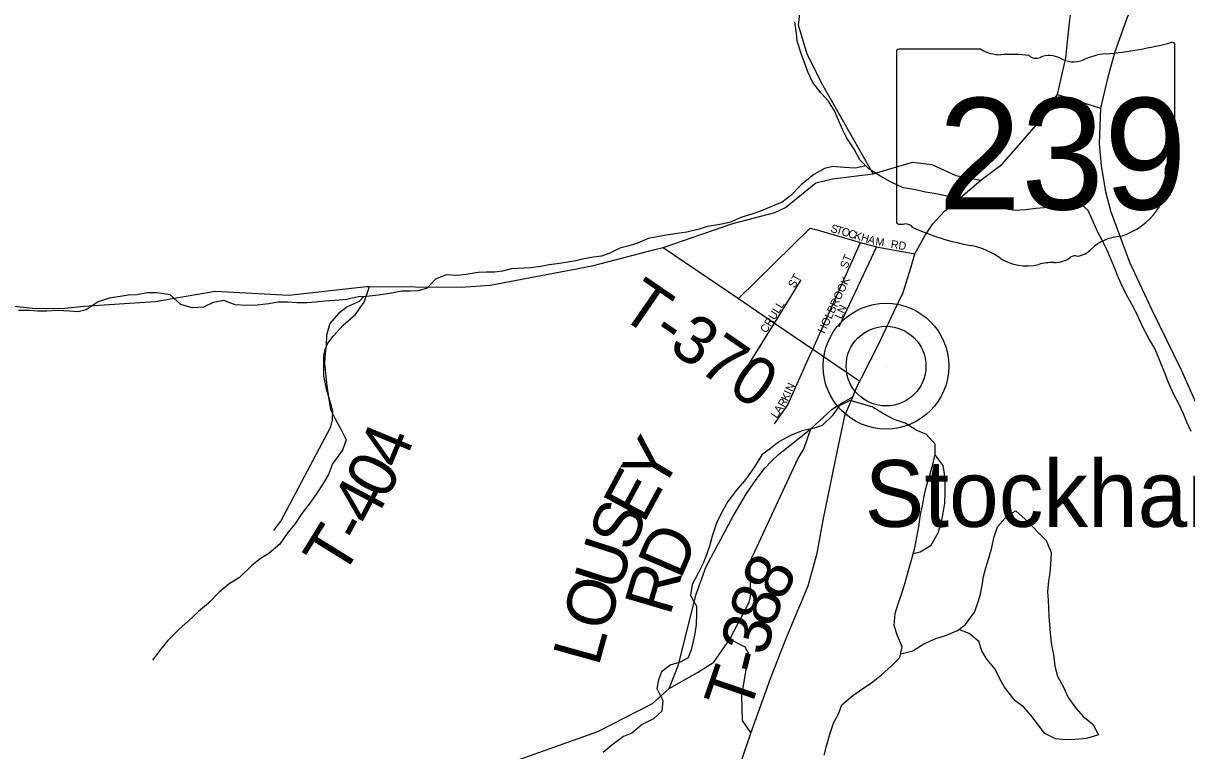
# Model space of a CAD drawing. Extents: x 1624196 to 2029251, y 146837 to 440034.
# Drawn here: x 1811228 to 1818496, y 269188 to 273733 of the extents above; entities that cross this region are included whole.
import ezdxf

# ---------------------------------------------------------------- set-up
doc = ezdxf.new("R2010")
doc.units = 0
for name, color, linetype in [('GM_X_County_Road', 7, 'Continuous'), ('GM_X_Minor_River', 7, 'Continuous'), ('GM_X_State_Location', 7, 'Continuous'), ('GM_X_State_Route', 7, 'Continuous'), ('GM_X_State_Shield', 7, 'Continuous'), ('GM_X_Township_Road', 7, 'Continuous'), ('GM_X_Township_Road_Text', 7, 'Continuous'), ('GM_X_Township_Subdivision', 7, 'Continuous'), ('GM_X_Township_Subdivision_Text', 7, 'Continuous'), ('GM_X_Unincorporated', 7, 'Continuous'), ('GM_X_Unincorporated_Location', 7, 'Continuous'), ('GM_X_Unincorporated_Text', 7, 'Continuous')]:
    doc.layers.add(name, color=color, linetype=linetype)

msp = doc.modelspace()

# ---------------------------------------------------------------- linework, layer by layer
at = {"layer": 'GM_X_County_Road'}
for points in [[(1817688.3, 273287.8), (1817740.8, 273516.7), (1817765.8, 273757.5), (1817783.6, 273857.2), (1818036.1, 274309.1), (1818036.9, 274310.2)], [(1815173.8, 272319.4), (1815224.7, 272332.7), (1815660.4, 272482.3), (1815922.4, 272551), (1815990.4, 272582.9), (1816178.6, 272735.9), (1816283.9, 272760.7), (1816537.9, 272793.1), (1816542.8, 272793.7), (1816782.2, 272864.7), (1816904.1, 272851.4), (1817054.7, 272782.8), (1817209.8, 272753.9)], [(1811154.5, 271968.6), (1811304.8, 271951.3), (1811489.8, 271953.3), (1811606.4, 271965), (1812051.1, 271995.8), (1812426.6, 272059.3), (1812887.9, 272034.9), (1813373.1, 272088.5), (1813390.2, 272088.4), (1813964.2, 272084.3), (1814144.1, 272097.7), (1814781.7, 272217.1), (1815173.8, 272319.4)]]:
    msp.add_lwpolyline(points, dxfattribs=at)
at = {"layer": 'GM_X_Minor_River'}
for points in [[(1816061.7, 273620.7), (1816058.6, 273670.1), (1816047.1, 273742.4)], [(1818523.8, 271182.2), (1818496.2, 271240.6), (1818476.5, 271292.9), (1818444.9, 271359.3), (1818415.2, 271413.7), (1818379.7, 271492.2), (1818358.1, 271552.5), (1818326.6, 271631), (1818297, 271701.5), (1818259.4, 271763.9), (1818219.8, 271838.4), (1818192.2, 271898.8), (1818166.5, 271955.1), (1818128.9, 272021.6), (1818093.4, 272090), (1818069.7, 272142.4), (1818042.1, 272210.8), (1818022.4, 272261.1), (1817998.8, 272315.4), (1817967.1, 272377.8), (1817941.4, 272428.2), (1817913.8, 272488.5), (1817880.3, 272563), (1817822.5, 272615.5), (1817748.4, 272606), (1817676.3, 272590.4), (1817606.1, 272580.8), (1817554, 272575.1), (1817489.9, 272567.5), (1817421.8, 272563.9), (1817369.8, 272572.2), (1817293.8, 272576.7), (1817239.8, 272591.1), (1817180, 272617.6), (1817108, 272640.1), (1817052, 272648.5), (1816990, 272654.9), (1816918, 272669.4), (1816864, 272677.8), (1816792.1, 272694.3), (1816724.1, 272704.8), (1816650.3, 272741.3), (1816578.4, 272779.9), (1816510.7, 272824.5), (1816455, 272881), (1816419.4, 272947.5), (1816373.8, 273016), (1816348.1, 273066.3), (1816318.5, 273132.8), (1816296.8, 273185.1), (1816259.2, 273245.5), (1816209.5, 273298), (1816159.9, 273362.5), (1816130.3, 273429), (1816110.6, 273481.2), (1816089, 273537.6), (1816061.7, 273620.7)], [(1816493.8, 272841.6), (1816424.6, 272827), (1816356.6, 272831.5), (1816286.5, 272837.9), (1816234.4, 272826.2), (1816166.1, 272788.5), (1816087.6, 272724.8), (1816023.1, 272657), (1815968.8, 272615.2), (1815888.5, 272581.6), (1815834.3, 272559.8), (1815780.1, 272540.1), (1815717.9, 272522.4), (1815639.6, 272488.8), (1815569.5, 272473.2), (1815501.3, 272463.6), (1815451.2, 272447.8), (1815373, 272428.3), (1815312.9, 272420.6), (1815244.7, 272409), (1815188.6, 272399.3), (1815132.5, 272387.6), (1815066.2, 272360), (1815004.1, 272340.3), (1814953.9, 272328.5), (1814891.7, 272296.8), (1814839.5, 272279.1), (1814789.4, 272271.4), (1814729.3, 272261.7), (1814679.1, 272248), (1814617, 272238.3), (1814562.9, 272230.7), (1814512.8, 272223), (1814460.7, 272213.2), (1814396.6, 272205.6), (1814276.4, 272198.3), (1814222.3, 272184.6), (1814172.2, 272178.9), (1814120.2, 272177.2), (1814070.1, 272175.5), (1813993.9, 272164), (1813937.8, 272158.3), (1813869.8, 272160.8), (1813803.6, 272135.1), (1813751.2, 272079.2), (1813695, 272061.5), (1813644.9, 272059.8), (1813592.9, 272060.1), (1813516.7, 272044.6), (1813446.6, 272035), (1813372.4, 272025.4), (1813322.4, 272023.7), (1813248.2, 272008.1), (1813174.1, 272000.6), (1813112, 271996.9), (1813053.9, 271991.3), (1813001.8, 271985.6), (1812937.8, 271986), (1812879.7, 271990.4), (1812817.7, 271990.8), (1812761.6, 271981.1), (1812689.4, 271971.5), (1812621.4, 271969.9), (1812551.3, 271974.4), (1812481.4, 272000.9), (1812413.3, 271989.3), (1812353, 271959.5), (1812283, 271956), (1812213, 271976.5), (1812145.4, 272037.1), (1812065.4, 272049.6), (1812001.3, 272048), (1811937.2, 272036.4), (1811883.1, 272034.7), (1811833, 272027), (1811764.9, 272015.4), (1811696.6, 271991.8), (1811620.2, 271942), (1811570.1, 271930.3), (1811514.1, 271934.7), (1811444.1, 271939.1), (1811376, 271933.5), (1811317.9, 271933.9), (1811263.9, 271938.3), (1811197.8, 271938.7)], [(1813354.5, 272024.8), (1813326.2, 271995.6), (1813251.9, 271961.9), (1813197.6, 271920.1), (1813143.1, 271858.3), (1813122.6, 271784.1), (1813120.2, 271717.9), (1813113.8, 271667.8), (1813109.5, 271609.6), (1813118.9, 271527.3), (1813124.6, 271469), (1813134.1, 271396.7), (1813147.6, 271320.4), (1813177.2, 271262), (1813212.9, 271197.6), (1813244.5, 271131.1), (1813222, 271065), (1813159.4, 270981.2), (1813134.9, 270913.1), (1813096.5, 270851.1), (1813062.1, 270797.1), (1813017.6, 270735.2), (1812969.2, 270669.3), (1812924.7, 270603.3), (1812880.3, 270551.4), (1812831.8, 270479.5), (1812761.3, 270419.7), (1812709.1, 270389.9), (1812654.7, 270344.1), (1812578.2, 270270.3), (1812513.8, 270230.6), (1812451.4, 270178.8), (1812384.9, 270111), (1812322.5, 270057.2), (1812260.1, 269999.4), (1812197.7, 269943.6), (1812131.2, 269877.8), (1812084.7, 269819.9), (1812036.3, 269754)], [(1816232.4, 269159.7), (1816248.8, 269225.8), (1816267.3, 269291.9), (1816289.7, 269360), (1816322.2, 269422), (1816342.5, 269474.1), (1816411, 269533.8), (1816473.3, 269577.6), (1816527.6, 269611.4), (1816590, 269663.2), (1816650.4, 269717), (1816704.8, 269770.8), (1816719.3, 269837), (1816689.7, 269905.4), (1816668.1, 269969.7), (1816674.6, 270045.9), (1816691, 270100), (1816715.4, 270166.1), (1816735.9, 270230.2), (1816758.4, 270314.3), (1816781, 270394.5), (1816797.4, 270456.6), (1816822.3, 270588.9), (1816832.8, 270663.1), (1816845.2, 270717.2), (1816853.5, 270767.3), (1816868, 270835.4), (1816888.4, 270903.5), (1816910.9, 270975.6), (1816925.4, 271041.8), (1816923.8, 271104), (1816870.1, 271164.5), (1816806.2, 271191), (1816736.5, 271235.6), (1816668.5, 271258.1), (1816602.7, 271292.7), (1816530.9, 271337.3), (1816465, 271355.8), (1816393.1, 271376.3), (1816324.8, 271342.6), (1816284.3, 271282.6), (1816219.9, 271220.8), (1816169.7, 271203.1), (1816093.5, 271187.5), (1816025.3, 271159.8), (1815948.9, 271118.2), (1815896.6, 271076.3), (1815842.3, 271036.5), (1815795.8, 270962.6), (1815741.2, 270884.7), (1815684.7, 270816.8), (1815630.2, 270744.9), (1815591.7, 270678.9), (1815559.2, 270610.9), (1815532.7, 270528.8), (1815516.3, 270472.7), (1815497.9, 270418.6), (1815477.5, 270364.5), (1815445.1, 270296.5), (1815406.6, 270226.5), (1815396.1, 270158.3), (1815433.7, 270091.9), (1815433.4, 270041.7), (1815431, 269977.5), (1815422.6, 269921.4), (1815412.2, 269871.2), (1815399.9, 269819.1), (1815381.5, 269769.1), (1815331.3, 269741.3), (1815269.1, 269723.6), (1815214.8, 269681.8)], [(1816787.8, 270420.3), (1816831.3, 270430.3), (1816899.6, 270472), (1816944.2, 270550), (1816964.6, 270618.1), (1816975, 270672.2), (1816985.4, 270734.3), (1816987.9, 270804.6), (1816988.2, 270856.8), (1816982.6, 270919), (1816974.9, 270969.2), (1816924.4, 271037.3)], [(1816709.7, 269793.3), (1816785.2, 269812.5), (1816853.5, 269856.2), (1816929.8, 269889.8), (1816996, 269909.5), (1817064.3, 269939.1), (1817114.6, 269976.9), (1817171.1, 270054.9), (1817189.5, 270106.9), (1817205.8, 270157), (1817218.3, 270223.1), (1817226.6, 270277.3), (1817241, 270331.4), (1817257.4, 270385.5), (1817277.9, 270457.6), (1817290.3, 270517.7), (1817314.8, 270587.8), (1817377.3, 270657.6), (1817429.5, 270687.4), (1817487.2, 270634.9), (1817618.5, 270501.6), (1817650, 270427.1), (1817645.5, 270348.9), (1817641.2, 270298.8), (1817632.8, 270248.6), (1817626.4, 270180.4), (1817630, 270128.2), (1817633.7, 270078), (1817635.4, 270027.9), (1817642.7, 269923.5), (1817652.2, 269847.1), (1817663.8, 269788.9), (1817673.4, 269716.6), (1817689, 269654.2), (1817726.6, 269585.8), (1817756.2, 269521.4), (1817805.8, 269452.8), (1817849.5, 269402.4), (1817909.2, 269353.8), (1817944.8, 269287.4), (1817870.6, 269263.8), (1817798.5, 269258.2), (1817742.4, 269256.5), (1817676.4, 269263), (1817610.6, 269295.5), (1817570.9, 269347.9), (1817523.2, 269410.5), (1817477.5, 269462.9), (1817423.7, 269499.4), (1817358.2, 269586.1), (1817328.5, 269636.4), (1817298.9, 269696.8), (1817247.2, 269759.4), (1817215.6, 269811.8), (1817197.9, 269870.1), (1817138.2, 269920.6), (1817073.6, 269946.2)], [(1815214.8, 269681.8), (1815196.5, 269631.8), (1815186.1, 269577.7), (1815223.6, 269501.2), (1815217.2, 269435), (1815164.8, 269387.1), (1815094.5, 269351.5), (1815030.1, 269297.7), (1814977.9, 269277.9), (1814905.5, 269222.2), (1814851.1, 269176.4)]]:
    msp.add_lwpolyline(points, dxfattribs=at)
at = {"layer": 'GM_X_State_Route'}
for points in [[(1818381, 274214.9), (1818193.4, 273899.3), (1818126.9, 273775.2), (1818045, 273549.2), (1818000.7, 273387.5), (1817958.6, 273203.7)], [(1816466, 271521.1), (1816569.8, 271725.3), (1816667.3, 271931.1), (1816724.3, 272051), (1816773.4, 272204.5), (1816797.7, 272293.2), (1816859.8, 272406.1), (1816910.7, 272479.2), (1816983.8, 272559), (1817209.8, 272753.9), (1817342.7, 272852.9), (1817446.8, 272971), (1817582, 273128.3), (1817666.4, 273255)], [(1817666.4, 273255), (1817688.3, 273287.8), (1817958.6, 273203.7)], [(1817958.6, 273203.7), (1817949.7, 272979.9), (1817960.8, 272842.6), (1817989.6, 272683.1), (1818020.6, 272561.2), (1818138, 272240), (1818277.5, 271942.8), (1818462.2, 271567.4), (1818664.3, 271114), (1818931.7, 270529.6), (1819046.6, 270250.7)], [(1816071.7, 270075.3), (1816073.2, 270079.1), (1816132.1, 270217.7), (1816187.4, 270422.9), (1816224.4, 270628), (1816314.7, 271063.6), (1816360.4, 271279.8), (1816409.9, 271399.2), (1816435.8, 271461.7), (1816454.1, 271497.8), (1816466, 271521.1)], [(1815818.5, 269424.1), (1815896.2, 269639.1), (1815992.6, 269885.3), (1816071.7, 270075.3)], [(1815711.9, 269119.7), (1815772.9, 269298.1), (1815818.5, 269424.1)]]:
    msp.add_lwpolyline(points, dxfattribs=at)
at = {"layer": 'GM_X_State_Shield'}
for p, q in [((1818422.7, 273044.1), (1818422.7, 273596.8)), ((1816682.5, 273552.4), (1816682.5, 272495.8)), ((1817209.3, 273570.6), (1816699.7, 273570.6)), ((1818422.6, 273044.2), (1818422.7, 273044.1))]:
    msp.add_line(p, q, dxfattribs=at)
for centre, major_axis, start_param, end_param in [((1817802.8, 275011.2), (1845.5, 0), 4.814394, 5.042369), ((1818403.4, 273599.1), (19.4, 0), 6.141152, 7.989035), ((1816702.5, 273554.7), (20.2, 0), 1.712693, 3.28349), ((1817330.7, 273693.3), (195.5, 0), 4.042523, 4.731795), ((1817395.5, 272977.4), (702, 0), 1.404758, 1.657858), ((1817554.9, 273560.2), (56.4, 0), 3.836095, 5.185415), ((1817637.7, 273438), (117.3, 0), 0.950623, 2.079405), ((1817789.1, 273605.5), (141.1, 0), 4.081561, 5.145723), ((1818038.2, 273247.9), (371.3, 0), 1.699011, 2.107814), ((1818418.3, 273003.5), (30, 0), 1.883978, 3.671073), ((1818402.1, 273041.9), (20.7, 0), 5.05454, 6.418171), ((1818227.5, 272933.6), (180, 0), 5.934695, 6.695948), ((1818492.1, 272812.8), (130.9, 0), 2.387724, 3.262537), ((1817906.2, 272742.4), (461.6, 0), 5.101752, 6.440018), ((1816702.7, 272493.5), (20.3, 0), 3.00124, 4.508301), ((1816705.7, 272601.6), (155.2, 0), 4.665946, 4.897461), ((1816737.5, 272434.8), (56, 0), 0.519207, 1.627899), ((1817444.1, 273384.2), (1332.7, 0), 4.195997, 4.488961), ((1818100.9, 272199.2), (252.8, 0), 1.647645, 2.488434), ((1817046.8, 272021.1), (417, 0), 0.823519, 1.323587), ((1817797.5, 272248.1), (39.7, 0), 1.147584, 2.315152), ((1817780.6, 272393.4), (149.1, 0), 4.937069, 5.64225), ((1817497.7, 272429.6), (264.6, 0), 4.026481, 4.996735), ((1817650.6, 272064.3), (217.4, 0), 1.495662, 1.94098), ((1817670, 272350.5), (141, 0), 4.691044, 5.507374)]:
    msp.add_ellipse(centre, major_axis=major_axis, ratio=0.8, start_param=start_param, end_param=end_param, dxfattribs=at)
at = {"layer": 'GM_X_Township_Road'}
for points in [[(1816537.9, 272793.1), (1816225.8, 273341.4), (1816125.8, 273541), (1816071.5, 273721.2), (1816095.5, 273940.3)], [(1815224.7, 272332.7), (1815695.8, 272012.8), (1815920.4, 271860.3), (1816160.2, 271697.4), (1816454.1, 271497.8)], [(1812792.4, 270565), (1812837.4, 270622), (1813150.4, 271211.3), (1813160.7, 271254.8), (1813162.6, 271306.8), (1813156, 271335.6), (1813121.9, 271447.1), (1813106.7, 271530.3), (1813105, 271601.1), (1813106.7, 271657.5), (1813117.1, 271701.5), (1813129.8, 271734.6), (1813163.7, 271778.6), (1813226.4, 271847.9), (1813303.2, 271913.6), (1813330.2, 271952.4), (1813357.8, 271990.8), (1813390.2, 272088.4)], [(1815264, 269576.1), (1815321.3, 269725.5), (1815428.8, 270159.4), (1815494, 270339.4), (1815662.3, 270654.3), (1815746, 270794.9), (1815806.1, 270883.7), (1815861.2, 270954.6), (1815901.9, 270998), (1815946.6, 271038.9), (1816147.7, 271199.8), (1816281.2, 271322.2), (1816340.9, 271360.2), (1816409.9, 271399.2)], [(1815642, 269885.9), (1815763.1, 270115.4), (1815769.3, 270140.8), (1815773.5, 270168.8), (1815769.5, 270290.5), (1815770.1, 270336.1), (1815772.1, 270351.9), (1815776.2, 270384.3), (1815781.5, 270397.7), (1816068.8, 271015.9), (1816103.6, 271071.9), (1816147.7, 271199.8)], [(1813964.7, 268924.8), (1814297.4, 269122), (1814817, 269307.5), (1815159.5, 269482.3), (1815264, 269576.1), (1815439.8, 269677.3), (1815542.4, 269741.8), (1815642, 269885.9), (1815735.2, 269837), (1815758.3, 269796.2), (1815715.8, 269531.1), (1815720, 269376.2), (1815772.9, 269298.1)]]:
    msp.add_lwpolyline(points, dxfattribs=at)
at = {"layer": 'GM_X_Township_Subdivision'}
for points in [[(1815695.8, 272012.8), (1816144, 272453.5), (1816165.8, 272447.3)], [(1816165.8, 272447.3), (1816178.4, 272443.7), (1816458.9, 272364.1), (1816559.2, 272335.6), (1816797.7, 272293.2)], [(1816140.7, 271653.8), (1816160.2, 271697.4), (1816458.9, 272364.1)], [(1816559.2, 272335.6), (1816322.1, 271837.5)], [(1815905.5, 271836.2), (1815920.4, 271860.3), (1816087.4, 272130.2)], [(1815746.4, 271579), (1815905.5, 271836.2)], [(1815920.9, 271230.2), (1816003.9, 271348.7), (1816140.7, 271653.8)]]:
    msp.add_lwpolyline(points, dxfattribs=at)
at = {"layer": 'GM_X_Unincorporated'}
for radius in [392.8, 249]:
    msp.add_circle((1816617.9, 271591), radius, dxfattribs=at)
at = {"layer": 'GM_X_Unincorporated_Location'}
msp.add_line((1816617.9, 271591), (1816617.9, 271591), dxfattribs=at)

# ---------------------------------------------------------------- texts
at = {"layer": 'GM_X_State_Location'}
for s in ['s', 'r']:
    msp.add_text(s, height=1, dxfattribs=at).set_placement((1817533.1, 272953.9))
msp.add_text('239', height=1, rotation=0.00001, dxfattribs=at).set_placement((1817180.1, 272881.1))
at = {"layer": 'GM_X_State_Shield'}
msp.add_text('239', height=696.1, dxfattribs=at).set_placement((1816944, 272570.3))
at = {"layer": 'GM_X_Township_Road_Text'}
for s, rotation, p in [('T-370', 325.37547, (1814939.4, 271909.9)), ('4', 67.40343, (1813590.1, 270936)), ('Y', 58.96596, (1815208.1, 270795.5)), ('0', 62.35215, (1813492.1, 270746.2)), ('E', 61.57457, (1815103.1, 270601.3)), ('4', 62.078, (1813404.9, 270581.5)), ('S', 67.64182, (1815029.7, 270421.7)), ('T', 58.26082, (1813218.2, 270263)), ('-', 62.01658, (1813346.9, 270472.4)), ('D', 66.63782, (1815333.7, 270251.6)), ('U', 72.10474, (1814950.7, 270176.3)), ('8', 62.42371, (1815966.9, 270111.9)), ('R', 73.58281, (1815267.4, 270024.3)), ('O', 74.51908, (1814881.2, 269925.1)), ('8', 71.58562, (1815913.5, 269948.2)), ('3', 76.21177, (1815871.2, 269774.9)), ('L', 74.51672, (1814821.3, 269708.8)), ('T', 71.04801, (1815760.7, 269414.5)), ('-', 76.26675, (1815842, 269655.3))]:
    msp.add_text(s, height=300, rotation=rotation, dxfattribs=at).set_placement(p)
at = {"layer": 'GM_X_Township_Subdivision_Text'}
for s, rotation, p in [('S', 343.43161, (1816267.6, 272431)), ('T', 343.43228, (1816301.3, 272421)), ('O', 343.42496, (1816335.1, 272411)), ('C', 343.42639, (1816377.2, 272398.4)), ('K', 343.43872, (1816415.2, 272387.1)), ('H', 343.43472, (1816457.3, 272374.6)), ('A', 343.41801, (1816499.5, 272362)), ('M', 351.58096, (1816549.3, 272347.8)), ('RD', 351.03269, (1816644.7, 272330.1)), ('ST', 68.19607, (1816374.9, 272196.7)), ('ST', 60.25679, (1816045.5, 272074.7)), ('HOLBROOK', 64.76129, (1816233.1, 271791.2)), ('CRULL', 57.9924, (1815869.7, 271793.4)), ('LN', 66.03075, (1816339.6, 271881.8)), ('N', 65.07222, (1816032, 271428.3)), ('K', 64.70167, (1816003.7, 271368.2)), ('I', 65.11705, (1816022.7, 271408.3)), ('A', 56.41904, (1815955.3, 271290.6)), ('R', 59.35596, (1815981.1, 271329.6)), ('L', 56.42357, (1815935.8, 271261.3))]:
    msp.add_text(s, height=50, rotation=rotation, dxfattribs=at).set_placement(p)
at = {"layer": 'GM_X_Unincorporated_Text'}
msp.add_text('Stockham', height=417, rotation=0.00001, dxfattribs=at).set_placement((1816484.9, 270587))

doc.saveas('drawing.dxf')
